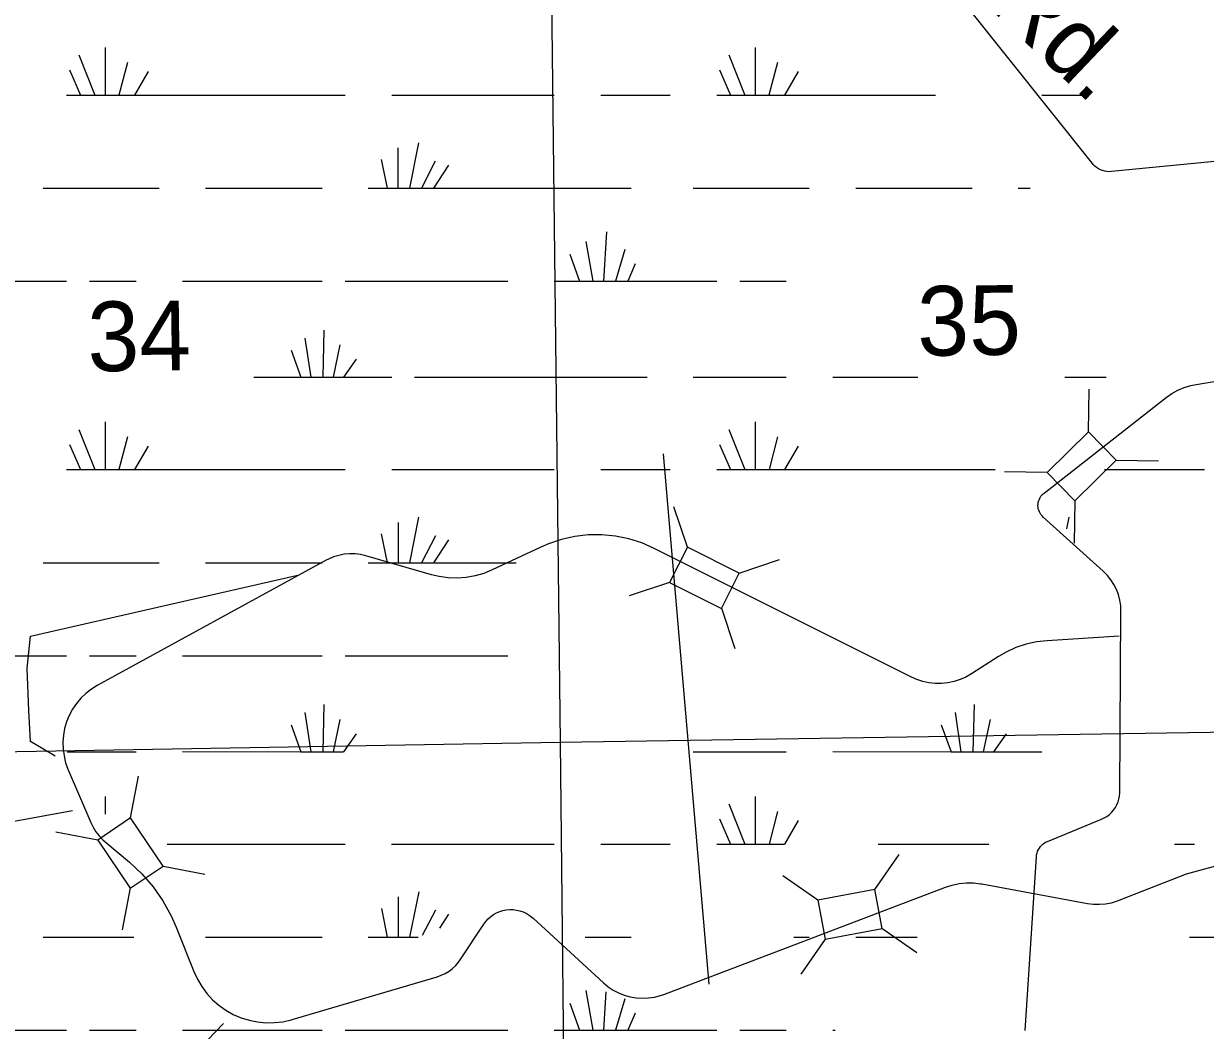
# Model space of a CAD drawing. Extents: x 2480962 to 2688785, y 277103 to 599240.
# Drawn here: x 2565854 to 2573491, y 559333 to 565837 of the extents above; entities that cross this region are included whole.
import ezdxf

# ---------------------------------------------------------------- set-up
doc = ezdxf.new("R2010")
doc.units = 0
for name, color, linetype in [('Section Lines', 7, 'Continuous'), ('Section Numbers', 7, 'Continuous'), ('Swamps', 7, 'Continuous'), ('Township and Range lines', 7, 'Continuous'), ('Uninventoried Roads and Features', 7, 'Continuous')]:
    doc.layers.add(name, color=color, linetype=linetype)

msp = doc.modelspace()

# ---------------------------------------------------------------- linework, layer by layer
at = {"layer": 'Section Lines'}
for p, q in [((2569261.008, 566470.808), (2569322.335, 561194.589)), ((2569322.335, 561194.589), (2569379.551, 555647.578))]:
    msp.add_line(p, q, dxfattribs=at)
at = {"layer": 'Swamps'}
for points in [[(2566380.63, 565683.696), (2566380.637, 565375.629)], [(2570581.882, 565683.699), (2570581.889, 565375.632)], [(2566209.881, 565635.443), (2566313.637, 565375.628)], [(2566525.382, 565587.197), (2566469.637, 565375.63)], [(2570411.133, 565635.445), (2570515.139, 565375.631)], [(2570726.634, 565587.2), (2570670.889, 565375.634)], [(2566150.383, 565538.94), (2566220.887, 565375.626)], [(2566658.884, 565527.823), (2566569.887, 565375.632)], [(2570351.885, 565538.943), (2570422.389, 565375.63)], [(2570860.135, 565527.826), (2570771.139, 565375.635)], [(2566131.887, 565375.625), (2566220.887, 565375.626)], [(2566220.887, 565375.626), (2566313.637, 565375.628)], [(2566313.637, 565375.628), (2566380.637, 565375.629)], [(2566380.637, 565375.629), (2566469.637, 565375.63)], [(2566469.637, 565375.63), (2566569.887, 565375.632)], [(2566569.887, 565375.632), (2567931.888, 565375.653)], [(2568232.638, 565375.658), (2569282.888, 565375.612)], [(2569583.638, 565375.617), (2570032.639, 565375.624)], [(2570333.139, 565375.628), (2570422.389, 565375.63)], [(2570422.389, 565375.63), (2570515.139, 565375.631)], [(2570515.139, 565375.631), (2570581.889, 565375.632)], [(2570581.889, 565375.632), (2570670.889, 565375.634)], [(2570670.889, 565375.634), (2570771.139, 565375.635)], [(2570771.139, 565375.635), (2571747.389, 565375.65)], [(2572433.889, 565375.661), (2572727.14, 565375.666)], [(2568273.396, 565034.216), (2568273.402, 564774.4)], [(2568406.895, 565067.594), (2568347.652, 564774.401)], [(2568165.647, 564959.964), (2568202.902, 564774.399)], [(2568514.648, 564948.844), (2568425.652, 564774.402)], [(2568599.898, 564922.845), (2568503.402, 564774.403)], [(2565979.651, 564774.364), (2566729.401, 564774.376)], [(2567030.151, 564774.381), (2567783.402, 564774.392)], [(2568080.402, 564774.397), (2568202.902, 564774.399)], [(2568202.902, 564774.399), (2568273.402, 564774.4)], [(2568273.402, 564774.4), (2568347.652, 564774.401)], [(2568347.652, 564774.401), (2568425.652, 564774.402)], [(2568425.652, 564774.402), (2568503.402, 564774.403)], [(2568503.402, 564774.403), (2569780.152, 564774.361)], [(2570181.152, 564774.368), (2570930.653, 564774.379)], [(2571231.403, 564774.384), (2571984.903, 564774.396)], [(2572281.653, 564774.4), (2572359.653, 564774.401)], [(2569486.91, 564429.227), (2569531.666, 564173.099)], [(2569620.659, 564492.292), (2569602.166, 564173.1)], [(2569383.162, 564347.536), (2569446.166, 564173.098)], [(2569739.411, 564377.23), (2569679.916, 564173.101)], [(2569806.164, 564284.48), (2569757.916, 564173.102)], [(2565556.664, 564173.099), (2566131.915, 564173.108)], [(2566280.415, 564173.111), (2566580.915, 564173.115)], [(2566881.665, 564173.12), (2567783.415, 564173.134)], [(2567931.915, 564173.136), (2568982.166, 564173.152)], [(2569282.916, 564173.095), (2569446.166, 564173.098)], [(2569446.166, 564173.098), (2569531.666, 564173.099)], [(2569531.666, 564173.099), (2569602.166, 564173.1)], [(2569602.166, 564173.1), (2569679.916, 564173.101)], [(2569679.916, 564173.101), (2569757.916, 564173.102)], [(2569757.916, 564173.102), (2570333.166, 564173.111)], [(2570481.666, 564173.114), (2570782.417, 564173.118)], [(2567794.673, 563857.63), (2567787.18, 563553.313)], [(2567672.174, 563805.69), (2567709.18, 563553.312)], [(2567898.425, 563761.13), (2567853.93, 563553.314)], [(2567583.175, 563727.75), (2567646.18, 563553.311)], [(2568002.427, 563668.38), (2567920.93, 563553.315)], [(2567342.004, 563553.306), (2567646.18, 563553.311)], [(2567646.18, 563553.311), (2567709.18, 563553.312)], [(2567709.18, 563553.312), (2567787.18, 563553.313)], [(2567787.18, 563553.313), (2567853.93, 563553.314)], [(2567853.93, 563553.314), (2567920.93, 563553.315)], [(2567920.93, 563553.315), (2568232.68, 563553.32)], [(2568380.93, 563553.323), (2569884.181, 563553.283)], [(2570181.181, 563553.287), (2570782.431, 563553.297)], [(2571082.931, 563553.301), (2571633.521, 563553.31)], [(2572582.432, 563553.324), (2572849.682, 563553.328)], [(2566209.937, 563215.596), (2566313.693, 562955.783)], [(2566380.686, 563263.788), (2566380.693, 562955.784)], [(2570411.189, 563215.536), (2570515.195, 562955.784)], [(2570581.938, 563263.789), (2570581.945, 562955.785)], [(2566525.438, 563167.289), (2566469.693, 562955.785)], [(2570726.69, 563167.29), (2570670.945, 562955.786)], [(2566150.439, 563119.094), (2566220.943, 562955.781)], [(2566658.939, 563107.915), (2566569.943, 562955.786)], [(2570351.691, 563119.097), (2570422.195, 562955.783)], [(2570860.191, 563107.916), (2570771.195, 562955.788)], [(2566131.943, 562955.78), (2566220.943, 562955.781)], [(2566220.943, 562955.781), (2566313.693, 562955.783)], [(2566313.693, 562955.783), (2566380.693, 562955.784)], [(2566380.693, 562955.784), (2566469.693, 562955.785)], [(2566469.693, 562955.785), (2566569.943, 562955.786)], [(2566569.943, 562955.786), (2567931.943, 562955.744)], [(2568232.694, 562955.749), (2569282.944, 562955.765)], [(2569583.444, 562955.77), (2570032.694, 562955.777)], [(2570333.195, 562955.781), (2570422.195, 562955.783)], [(2570422.195, 562955.783), (2570515.195, 562955.784)], [(2570515.195, 562955.784), (2570581.945, 562955.785)], [(2570581.945, 562955.785), (2570670.945, 562955.786)], [(2570670.945, 562955.786), (2570771.195, 562955.788)], [(2570771.195, 562955.788), (2572133.195, 562955.747)], [(2572838.446, 562955.758), (2573484.196, 562955.767)], [(2568273.451, 562614.308), (2568273.457, 562354.491)], [(2568406.951, 562647.685), (2568347.707, 562354.492)], [(2572608.453, 562647.687), (2572593.454, 562573.498)], [(2568165.703, 562540.055), (2568202.957, 562354.49)], [(2568514.703, 562528.935), (2568425.457, 562354.494)], [(2568599.954, 562502.936), (2568503.457, 562354.495)], [(2565979.706, 562354.519), (2566729.457, 562354.531)], [(2567029.957, 562354.535), (2567783.457, 562354.484)], [(2568080.457, 562354.488), (2568202.957, 562354.49)], [(2568202.957, 562354.49), (2568273.457, 562354.491)], [(2568273.457, 562354.491), (2568347.707, 562354.492)], [(2568347.707, 562354.492), (2568425.457, 562354.494)], [(2568425.457, 562354.494), (2568503.457, 562354.495)], [(2568503.457, 562354.495), (2569037.958, 562354.503)], [(2565556.72, 561753.255), (2566131.97, 561753.263)], [(2566280.47, 561753.266), (2566580.97, 561753.27)], [(2566881.72, 561753.275), (2567783.471, 561753.225)], [(2567931.971, 561753.228), (2568982.222, 561753.244)], [(2567672.229, 561385.844), (2567709.235, 561133.404)], [(2567794.728, 561437.784), (2567787.235, 561133.405)], [(2571873.482, 561385.782), (2571910.737, 561133.404)], [(2571995.98, 561437.785), (2571988.487, 561133.405)], [(2567582.981, 561307.841), (2567646.235, 561133.403)], [(2567898.48, 561341.284), (2567853.985, 561133.406)], [(2571784.483, 561307.843), (2571847.487, 561133.403)], [(2572099.983, 561341.285), (2572055.237, 561133.406)], [(2568002.483, 561248.472), (2567920.735, 561133.407)], [(2572203.735, 561248.473), (2572122.238, 561133.407)], [(2566135.734, 561133.442), (2566580.985, 561133.449)], [(2566881.735, 561133.453), (2567646.235, 561133.403)], [(2567646.235, 561133.403), (2567709.235, 561133.404)], [(2567709.235, 561133.404), (2567787.235, 561133.405)], [(2567787.235, 561133.405), (2567853.985, 561133.406)], [(2567853.985, 561133.406), (2567920.735, 561133.407)], [(2570180.986, 561133.441), (2570782.237, 561133.45)], [(2571082.987, 561133.455), (2571847.487, 561133.403)], [(2571847.487, 561133.403), (2571910.737, 561133.404)], [(2571910.737, 561133.404), (2571988.487, 561133.405)], [(2571988.487, 561133.405), (2572055.237, 561133.406)], [(2572055.237, 561133.406), (2572122.238, 561133.407)], [(2572122.238, 561133.407), (2572433.988, 561133.412)], [(2566380.491, 560843.942), (2566380.494, 560728.878)], [(2570581.993, 560843.943), (2570582, 560535.876)], [(2570411.244, 560795.69), (2570515, 560535.875)], [(2570351.747, 560699.188), (2570422.25, 560535.873)], [(2570726.746, 560747.444), (2570671.001, 560535.877)], [(2570860.247, 560688.07), (2570771.251, 560535.879)], [(2566781.498, 560535.881), (2567931.999, 560535.899)], [(2568232.499, 560535.903), (2569283, 560535.856)], [(2569583.5, 560535.861), (2570032.75, 560535.867)], [(2570333.25, 560535.872), (2570422.25, 560535.873)], [(2570422.25, 560535.873), (2570515, 560535.875)], [(2570515, 560535.875), (2570582, 560535.876)], [(2570582, 560535.876), (2570671.001, 560535.877)], [(2570671.001, 560535.877), (2570771.251, 560535.879)], [(2571376.251, 560535.888), (2572092.501, 560535.898)], [(2573291.252, 560535.855), (2573421.252, 560535.856)], [(2568407.006, 560227.839), (2568347.763, 559934.647)], [(2568273.507, 560194.461), (2568273.513, 559934.646)], [(2568165.759, 560120.209), (2568203.013, 559934.645)], [(2568514.759, 560109.089), (2568429.263, 559945.773)], [(2568600.01, 560083.09), (2568540.762, 559994.025)], [(2565979.762, 559934.611), (2566566.262, 559934.62)], [(2567030.012, 559934.627), (2567783.513, 559934.638)], [(2568080.513, 559934.643), (2568203.013, 559934.645)], [(2568203.013, 559934.645), (2568273.513, 559934.646)], [(2568273.513, 559934.646), (2568347.763, 559934.647)], [(2568347.763, 559934.647), (2568403.263, 559934.648)], [(2569483.264, 559934.601), (2569780.264, 559934.605)], [(2570830.514, 559934.621), (2570930.765, 559934.622)], [(2571231.515, 559934.627), (2571628.515, 559934.633)], [(2573387.766, 559934.597), (2573981.516, 559934.606)], [(2569487.022, 559589.471), (2569531.528, 559333.343)], [(2569617.022, 559582.036), (2569602.028, 559333.344)], [(2569739.523, 559537.474), (2569680.028, 559333.345)], [(2569383.023, 559507.781), (2569446.278, 559333.342)], [(2569806.275, 559444.724), (2569758.028, 559333.346)], [(2565556.775, 559333.347), (2566132.026, 559333.355)], [(2566280.276, 559333.357), (2566581.026, 559333.362)], [(2566881.526, 559333.366), (2567783.527, 559333.38)], [(2567932.027, 559333.382), (2568982.277, 559333.398)], [(2569283.027, 559333.339), (2569446.278, 559333.342)], [(2569446.278, 559333.342), (2569531.528, 559333.343)], [(2569531.528, 559333.343), (2569602.028, 559333.344)], [(2569602.028, 559333.344), (2569680.028, 559333.345)], [(2569680.028, 559333.345), (2569758.028, 559333.346)], [(2569758.028, 559333.346), (2570333.278, 559333.355)], [(2570481.778, 559333.357), (2570782.278, 559333.362)], [(2571083.029, 559333.366), (2571097.779, 559333.366)]]:
    msp.add_lwpolyline(points, dxfattribs=at)
at = {"layer": 'Township and Range lines'}
for p, q in [((2569322.335, 561194.589), (2574608.114, 561276.736)), ((2564000.886, 561103.124), (2569322.335, 561194.589))]:
    msp.add_line(p, q, dxfattribs=at)
at = {"layer": 'Uninventoried Roads and Features'}
for p, q in [((2572761.19, 564932.813), (2571948.773, 565950.033)), ((2574945.043, 565080.976), (2572883.847, 564880.945)), ((2573431.263, 563506.561), (2574224.764, 563634.854)), ((2572736.153, 563199.995), (2572739.459, 563474.932)), ((2572448.09, 562804.366), (2573238.2, 563422.197)), ((2572736.153, 563199.995), (2572467.818, 562938.038)), ((2572914.982, 563016.812), (2572736.153, 563199.995)), ((2569987.557, 563058.773), (2570282.326, 559631.29)), ((2572646.647, 562754.855), (2572914.982, 563016.812)), ((2572913.085, 563016.835), (2573188.021, 563013.529)), ((2572467.818, 562938.038), (2572192.882, 562941.344)), ((2572467.818, 562938.038), (2572646.647, 562754.855)), ((2572646.648, 562754.855), (2572643.341, 562479.918)), ((2570143.361, 562455.34), (2570056.405, 562716.183)), ((2572831.145, 562299.923), (2572442.755, 562649.169)), ((2569195.44, 562455.152), (2568882.217, 562307.658)), ((2571592.606, 561614.82), (2569929.7, 562446.467)), ((2570143.361, 562455.34), (2570028.88, 562226.364)), ((2570478.776, 562287.644), (2570143.361, 562455.34)), ((2567809.082, 562370.219), (2566330.189, 561560.448)), ((2568490.509, 562276.339), (2568065.995, 562398.651)), ((2570478.776, 562287.644), (2570739.619, 562374.6)), ((2570364.295, 562058.668), (2570478.776, 562287.644)), ((2570028.88, 562226.364), (2569768.037, 562139.408)), ((2570028.88, 562226.364), (2570364.295, 562058.668)), ((2570363.695, 562060.468), (2570450.651, 561799.625)), ((2572937.809, 560871.072), (2572945.444, 562041.162)), ((2572934.365, 561879.911), (2572467.494, 561850.397)), ((2572153.927, 561747.537), (2571979.534, 561635.556)), ((2566142.109, 561016.926), (2566287.439, 560676.549)), ((2566544.938, 560705.336), (2566597.032, 560975.311)), ((2566544.938, 560705.336), (2566332.901, 560561.893)), ((2566755.061, 560394.735), (2566544.938, 560705.336)), ((2572469.952, 560553.274), (2572819.958, 560696.664)), ((2573369.067, 560343.994), (2574683.838, 560703.601)), ((2566332.901, 560561.892), (2566062.927, 560613.986)), ((2566332.901, 560561.893), (2566543.024, 560251.292)), ((2566378.783, 560553.3), (2566537.514, 560419.946)), ((2571355.58, 560242.721), (2571511.558, 560469.154)), ((2572327.095, 559332.28), (2572399.12, 560454.689)), ((2566543.024, 560251.292), (2566755.061, 560394.735)), ((2566755.061, 560394.735), (2567025.035, 560342.641)), ((2570986.786, 560174.776), (2570760.353, 560330.754)), ((2572933.628, 560172.925), (2573369.067, 560343.994)), ((2566543.383, 560253.155), (2566491.289, 559983.18)), ((2569990.375, 559564.977), (2571810.895, 560257.449)), ((2571355.58, 560242.722), (2570986.786, 560174.776)), ((2571401.964, 559990.958), (2571355.58, 560242.722)), ((2572046.535, 560278.909), (2572729.918, 560153.257)), ((2570986.786, 560174.776), (2571033.17, 559923.012)), ((2566840.543, 559999.71), (2566954.345, 559712.637)), ((2568675.969, 559789.546), (2568828.639, 560019.179)), ((2569146.642, 560057.596), (2569600.769, 559639.933)), ((2571033.17, 559923.012), (2570877.192, 559696.58)), ((2571033.17, 559923.012), (2571401.964, 559990.958)), ((2571400.401, 559992.035), (2571626.834, 559836.057)), ((2567590.073, 559402.974), (2568526.238, 559679.12))]:
    msp.add_line(p, q, dxfattribs=at)
for points in [[(2572883.847, 564880.945), (2572869.238, 564880.296), (2572854.642, 564881.178), (2572840.217, 564883.58), (2572826.123, 564887.477), (2572812.513, 564892.827), (2572799.537, 564899.57), (2572787.336, 564907.632), (2572776.046, 564916.925), (2572765.789, 564927.348), (2572761.19, 564932.813)], [(2573238.2, 563422.197), (2573274.461, 563447.61), (2573313.181, 563469.094), (2573353.934, 563486.412), (2573396.273, 563499.376), (2573431.263, 563506.561)], [(2572442.755, 562649.169), (2572435.248, 562656.666), (2572428.567, 562664.905), (2572422.783, 562673.798), (2572417.961, 562683.247), (2572414.153, 562693.148), (2572411.4, 562703.393), (2572409.734, 562713.87), (2572409.172, 562724.463), (2572409.72, 562735.057), (2572411.372, 562745.535), (2572414.111, 562755.784), (2572417.906, 562765.689), (2572422.716, 562775.145), (2572428.487, 562784.046), (2572435.158, 562792.294), (2572442.654, 562799.8), (2572448.09, 562804.366)], [(2569929.701, 562446.467), (2569849.036, 562481.659), (2569765.136, 562508.226), (2569678.917, 562525.877), (2569591.327, 562534.42), (2569503.323, 562533.76), (2569415.87, 562523.903), (2569329.926, 562504.96), (2569246.434, 562477.137), (2569195.44, 562455.152)], [(2568065.995, 562398.651), (2568031.397, 562406.684), (2567996.149, 562411.058), (2567960.636, 562411.723), (2567925.249, 562408.672), (2567890.375, 562401.939), (2567856.395, 562391.597), (2567823.683, 562377.761), (2567809.082, 562370.219)], [(2568882.217, 562307.658), (2568828.213, 562285.603), (2568772.2, 562269.314), (2568714.791, 562258.969), (2568656.615, 562254.681), (2568598.31, 562256.498), (2568540.514, 562264.4), (2568490.509, 562276.339)], [(2572945.444, 562041.162), (2572943.79, 562077.233), (2572938.374, 562112.931), (2572929.257, 562147.869), (2572916.538, 562181.662), (2572900.356, 562213.941), (2572880.888, 562244.351), (2572858.349, 562272.559), (2572832.984, 562298.258), (2572831.145, 562299.923)], [(2566058.751, 561103.947), (2565899.532, 561199.566), (2565887.442, 561400.207), (2565877.021, 561670.48), (2565899.369, 561879.909), (2567635.561, 562276.86)], [(2561525.003, 562197.917), (2564247.693, 560800.96), (2565167.163, 560570.186), (2566170.044, 560753.66)], [(2572467.494, 561850.397), (2572399.175, 561842.472), (2572332.06, 561827.449), (2572266.882, 561805.491), (2572204.357, 561776.842), (2572153.927, 561747.537)], [(2571979.534, 561635.556), (2571943.914, 561615.234), (2571906.366, 561598.747), (2571867.299, 561586.275), (2571827.143, 561577.955), (2571786.337, 561573.88), (2571745.329, 561574.09), (2571704.567, 561578.588), (2571664.499, 561587.32), (2571625.562, 561600.194), (2571592.606, 561614.82)], [(2566330.189, 561560.448), (2566292.07, 561536.903), (2566256.623, 561509.503), (2566224.233, 561478.547), (2566195.257, 561444.375), (2566170.011, 561407.362), (2566148.773, 561367.912), (2566131.774, 561326.458), (2566119.202, 561283.456), (2566111.194, 561239.373), (2566107.837, 561194.695), (2566109.168, 561149.912), (2566115.174, 561105.512), (2566125.787, 561061.984), (2566140.893, 561019.803), (2566142.108, 561016.926)], [(2572819.958, 560696.664), (2572837.924, 560705.148), (2572854.905, 560715.464), (2572870.713, 560727.497), (2572885.178, 560741.118), (2572898.14, 560756.176), (2572909.457, 560772.506), (2572919.005, 560789.93), (2572926.679, 560808.257), (2572932.396, 560827.284), (2572936.092, 560846.807), (2572937.727, 560866.608), (2572937.809, 560871.072)], [(2566287.439, 560676.549), (2566302.667, 560645.494), (2566321.057, 560616.201), (2566342.409, 560588.991), (2566366.487, 560564.162), (2566378.783, 560553.3)], [(2572399.12, 560454.689), (2572400.512, 560466.588), (2572403.14, 560478.277), (2572406.976, 560489.628), (2572411.976, 560500.515), (2572418.088, 560510.819), (2572425.243, 560520.428), (2572433.364, 560529.238), (2572442.36, 560537.149), (2572452.134, 560544.077), (2572462.579, 560549.945), (2572469.952, 560553.274)], [(2566537.514, 560419.946), (2566618.473, 560344.36), (2566691.087, 560260.726), (2566754.562, 560169.96), (2566808.201, 560073.056), (2566840.543, 559999.71)], [(2571810.895, 560257.449), (2571854.673, 560271.527), (2571899.684, 560280.951), (2571945.434, 560285.618), (2571991.42, 560285.477), (2572037.14, 560280.531), (2572046.535, 560278.909)], [(2572729.918, 560153.257), (2572768.609, 560148.219), (2572807.615, 560147.254), (2572846.508, 560150.37), (2572884.863, 560157.535), (2572922.258, 560168.671), (2572933.628, 560172.925)], [(2568828.639, 560019.179), (2568841.791, 560036.876), (2568856.721, 560053.101), (2568873.263, 560067.676), (2568891.24, 560080.443), (2568910.452, 560091.26), (2568930.69, 560100.011), (2568951.731, 560106.597), (2568973.346, 560110.949), (2568995.297, 560113.016), (2569017.344, 560112.778), (2569039.245, 560110.237), (2569060.762, 560105.42), (2569081.656, 560098.381), (2569101.7, 560089.195), (2569120.675, 560077.965), (2569138.371, 560064.814), (2569146.642, 560057.596)], [(2568526.238, 559679.12), (2568553.119, 559688.604), (2568578.861, 559700.847), (2568603.182, 559715.712), (2568625.817, 559733.04), (2568646.515, 559752.639), (2568665.053, 559774.293), (2568675.969, 559789.546)], [(2566954.345, 559712.637), (2566977.211, 559662.748), (2567005.168, 559615.523), (2567037.908, 559571.479), (2567075.071, 559531.098), (2567116.252, 559494.823), (2567160.999, 559463.051), (2567208.822, 559436.131), (2567259.196, 559414.357), (2567311.572, 559397.969), (2567365.372, 559387.144), (2567420.01, 559382.003), (2567474.885, 559382.601), (2567529.398, 559388.933), (2567582.95, 559400.927), (2567590.073, 559402.974)], [(2569600.769, 559639.933), (2569631.201, 559614.752), (2569664.1, 559592.891), (2569699.102, 559574.588), (2569735.826, 559560.044), (2569773.87, 559549.42), (2569812.815, 559542.829), (2569852.236, 559540.346), (2569891.7, 559541.996), (2569930.776, 559547.763), (2569969.035, 559557.584), (2569990.375, 559564.977)], [(2566906.27, 553833.62), (2566800.321, 554750.383), (2566953.824, 555389.055), (2566732.12, 558946.344), (2567146.747, 559376.557)]]:
    msp.add_lwpolyline(points, dxfattribs=at)

# ---------------------------------------------------------------- texts
at = {"layer": 'Section Numbers'}
for s, p in [('35', (2571631.794, 563690.07)), ('34', (2566269.455, 563589.654))]:
    msp.add_text(s, height=450, rotation=0.8220722, dxfattribs=at).set_placement(p)
at = {"layer": 'Uninventoried Roads and Features'}
msp.add_text('Rd.', height=450, rotation=316.3978806, dxfattribs=at).set_placement((2572078.508, 565952.345))

doc.saveas('drawing.dxf')
